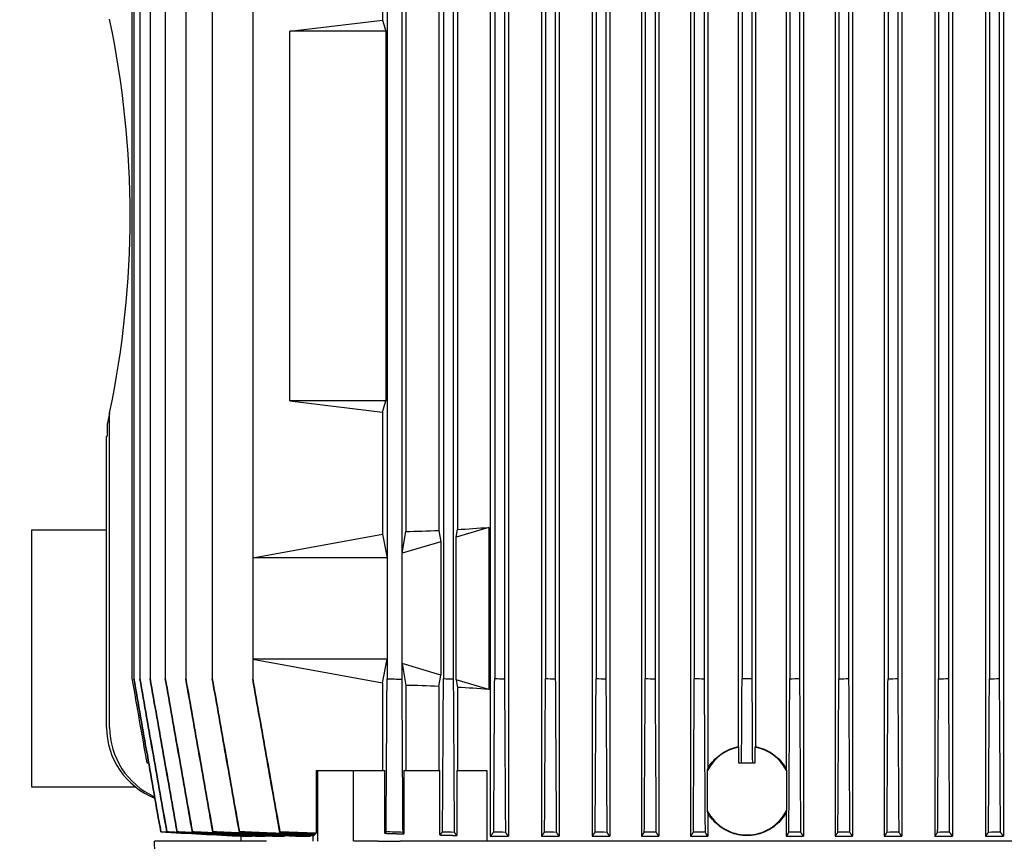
# Model space of a CAD drawing. Header units: inches. Extents: x 5 to 1128, y -85 to 748.
# Tile 308 of 656: x 406 to 421, y 592 to 605. Entities that reach past the tile are written whole.
import ezdxf

# ---------------------------------------------------------------- set-up
doc = ezdxf.new("R2010")
doc.units = ezdxf.units.IN
doc.header["$LTSCALE"] = 32
doc.header["$MEASUREMENT"] = 0
doc.layers.add('Dimension (ANSI)', color=7, linetype='Continuous', lineweight=25)
doc.layers.add('Visible (ANSI)', color=7, linetype='Continuous', lineweight=30)
doc.styles.add('Note Text (ANSI)', font='tahoma.ttf')
doc.dimstyles.new('SB Fraction-16 (ANSI)', dxfattribs={"dimscale": 32, "dimtxt": 0.125, "dimasz": 0.098425, "dimexe": 0.125, "dimexo": 0.0625, "dimgap": 0.031496, "dimtad": 0, "dimtih": 1, "dimtoh": 1, "dimdec": 4, "dimrnd": 1e-08, "dimzin": 0, "dimdsep": 46, "dimlunit": 5, "dimtxsty": 'Note Text (ANSI)', "dimcen": 0.09, "dimdle": 0.393701, "dimclrd": 256, "dimclre": 256, "dimclrt": 256, "dimadec": 0, "dimazin": 3, "dimtfac": 0.96, "dimtofl": 0, "dimtmove": 0, "dimatfit": 3, "dimfxl": 1, "dimfrac": 2, "dimtolj": 1, "dimtzin": 12, "dimlwd": -1, "dimlwe": -1, "dimarcsym": 0})

# ---------------------------------------------------------------- blocks, each defined once
blk = doc.blocks.new('*D19')
at = {"layer": 'Defpoints', "color": 0, "transparency": 16777216}
for p in [(484.781, 699.94), (324.685, 555.94), (484.781, 555.94)]:
    blk.add_point(p, dxfattribs=at)
at = {"layer": 'Dimension (ANSI)', "transparency": 16777216}
for p, q in [((482.781, 699.94), (320.685, 699.94)), ((324.685, 696.79), (324.685, 635.454)), ((324.685, 559.089), (324.685, 629.425)), ((482.781, 555.94), (320.685, 555.94))]:
    blk.add_line(p, q, dxfattribs=at)
for points in [[(324.16, 696.79), (325.21, 696.79), (324.685, 699.94)], [(324.16, 559.089), (325.21, 559.089), (324.685, 555.94)]]:
    blk.add_solid(points, dxfattribs=at)
at = {"layer": 'Dimension (ANSI)', "transparency": 16777216, "insert": (320.552, 634.446), "char_height": 4, "attachment_point": 1, "style": 'Note Text (ANSI)'}
blk.add_mtext('\\A1;144', dxfattribs=at)

msp = doc.modelspace()

# ---------------------------------------------------------------- linework, layer by layer
at = {"layer": 'Visible (ANSI)'}
for p, q in [((413.47639, 611.71537), (413.47639, 592.42403)), ((413.75855, 611.71537), (413.75855, 592.42403)), ((414.27036, 611.71537), (414.27036, 592.42403)), ((414.54769, 611.71537), (414.54769, 592.42403)), ((415.0595, 611.71537), (415.0595, 592.42403)), ((415.33353, 611.71537), (415.33353, 592.42403)), ((415.82566, 611.71537), (415.82566, 592.42403)), ((416.0976, 611.71537), (416.0976, 592.42403)), ((416.58973, 611.71537), (416.58973, 592.42403)), ((418.34653, 611.71537), (418.34653, 592.42403)), ((418.83866, 611.71537), (418.83866, 592.42403)), ((419.11061, 611.71537), (419.11061, 592.42403)), ((419.60273, 611.71537), (419.60273, 592.42403)), ((419.87677, 611.71537), (419.87677, 592.42403)), ((420.38858, 611.71537), (420.38858, 592.42403)), ((420.66591, 611.71537), (420.66591, 592.42403)), ((421.17772, 611.71537), (421.17772, 592.42403)), ((421.45987, 611.71537), (421.45987, 592.42403)), ((416.8605, 610.6602), (416.8605, 593.4792)), ((418.07577, 610.6602), (418.07577, 593.4792)), ((417.33294, 610.3216), (417.33294, 593.8178)), ((417.60333, 610.3216), (417.60333, 593.8178)), ((407.9012, 609.26443), (407.9012, 594.87498)), ((407.93105, 609.26413), (407.93105, 594.87528)), ((408.02453, 609.26387), (408.02453, 594.87553)), ((408.18405, 609.26368), (408.18405, 594.87572)), ((408.42086, 609.26356), (408.42086, 594.87584)), ((408.73934, 609.26352), (408.73934, 594.87588)), ((412.0983, 609.27317), (412.0983, 594.86623)), ((412.74763, 609.26359), (412.74763, 594.87581)), ((412.89971, 609.26767), (412.89971, 594.87173)), ((413.54419, 609.26352), (413.54419, 594.87588)), ((413.69627, 609.26691), (413.69627, 594.87249)), ((414.33503, 609.26356), (414.33503, 594.87584)), ((414.4871, 609.26626), (414.4871, 594.87315)), ((415.12192, 609.26368), (415.12192, 594.87572)), ((415.274, 609.26569), (415.274, 594.87372)), ((415.88652, 609.26387), (415.88652, 594.87553)), ((416.0386, 609.2652), (416.0386, 594.8742)), ((416.64952, 609.26413), (416.64952, 594.87528)), ((416.8016, 609.26478), (416.8016, 594.87462)), ((417.39209, 609.26443), (417.39209, 594.87498)), ((417.54417, 609.26443), (417.54417, 594.87498)), ((418.13467, 609.26478), (418.13467, 594.87462)), ((418.28674, 609.26413), (418.28674, 594.87528)), ((418.89767, 609.2652), (418.89767, 594.8742)), ((419.04975, 609.26387), (419.04975, 594.87553)), ((419.66227, 609.26569), (419.66227, 594.87372)), ((419.81435, 609.26368), (419.81435, 594.87572)), ((420.44916, 609.26626), (420.44916, 594.87315)), ((420.60124, 609.26356), (420.60124, 594.87584)), ((421.23999, 609.26691), (421.23999, 594.87249)), ((421.39207, 609.26352), (421.39207, 594.87588)), ((411.87018, 607.38466), (411.87018, 596.75474)), ((409.15143, 607.06289), (409.15143, 594.87581)), ((411.79967, 607.01542), (411.79967, 605.11728)), ((412.16356, 606.97501), (412.16356, 597.16439)), ((412.67537, 606.95919), (412.67537, 597.18021)), ((412.96458, 606.94448), (412.96458, 597.19492)), ((409.78034, 606.75654), (409.78034, 596.75474)), ((410.35727, 604.94372), (411.79967, 605.11728)), ((411.79967, 605.11728), (411.85004, 604.94372)), ((410.35727, 599.19569), (410.35727, 604.94372)), ((411.85004, 604.94372), (410.35727, 604.94372)), ((411.85004, 604.94372), (411.85004, 599.19569)), ((410.35727, 599.19569), (411.79967, 599.02212)), ((411.85004, 599.19569), (410.35727, 599.19569)), ((411.79967, 599.02212), (411.85004, 599.19569)), ((407.55493, 594.11695), (407.55493, 599.00827)), ((411.79967, 599.02212), (411.79967, 597.12398)), ((407.51884, 598.84135), (407.51884, 598.6445)), ((407.5075, 598.6445), (407.51884, 598.6445)), ((407.5075, 594.11695), (407.5075, 598.6445)), ((406.34313, 593.18978), (406.34313, 597.18978)), ((406.34313, 597.18978), (407.5075, 597.18978)), ((412.10299, 596.82432), (412.16356, 597.16439)), ((412.67537, 597.18021), (412.70876, 597.00536)), ((413.45348, 597.22792), (412.94331, 597.07545)), ((412.94331, 597.07545), (412.96458, 597.19492)), ((413.45348, 597.22792), (413.45348, 594.70676)), ((409.78034, 596.75474), (411.79967, 597.12398)), ((411.79967, 597.12398), (411.87018, 596.75474)), ((412.94331, 594.85923), (412.94331, 597.07545)), ((412.70876, 597.00536), (412.10299, 596.82432)), ((412.70876, 597.00536), (412.70876, 594.92932)), ((409.78034, 596.75474), (409.78034, 595.17994)), ((411.87018, 596.75474), (409.78034, 596.75474)), ((411.87018, 596.75474), (411.87018, 595.17994)), ((412.10299, 595.11036), (412.10299, 596.82432)), ((409.78034, 595.17994), (411.79967, 594.8107)), ((409.78034, 595.17994), (409.78034, 594.87349)), ((411.87018, 595.17994), (409.78034, 595.17994)), ((411.79967, 594.8107), (411.87018, 595.17994)), ((411.87018, 595.17994), (411.87018, 594.87349)), ((412.10299, 595.11036), (412.16356, 594.77029)), ((412.70876, 594.92932), (412.10299, 595.11036)), ((407.93105, 594.87528), (407.93105, 594.87462)), ((408.02453, 594.87553), (408.02453, 594.8742)), ((408.18405, 594.87572), (408.18405, 594.87372)), ((408.42086, 594.87584), (408.42086, 594.87315)), ((408.73934, 594.87588), (408.73934, 594.87249)), ((409.15143, 594.87581), (409.15143, 594.87173)), ((409.78034, 594.87349), (409.78034, 594.86623)), ((412.67537, 594.75446), (412.70876, 594.92932)), ((411.79967, 594.8107), (411.79967, 593.44765)), ((412.16356, 594.77029), (412.16356, 593.44765)), ((412.67537, 594.75446), (412.67537, 593.44765)), ((412.94331, 594.85923), (412.96458, 594.73976)), ((413.45348, 594.70676), (412.94331, 594.85923)), ((412.96458, 594.73976), (412.96458, 593.44765)), ((417.33916, 593.80949), (417.33916, 593.56576)), ((417.5971, 593.56576), (417.5971, 593.80949)), ((408.13206, 593.56576), (408.1618, 593.56576)), ((417.33916, 593.56576), (417.38403, 593.56576)), ((417.38403, 593.56576), (417.55223, 593.56576)), ((417.55223, 593.56576), (417.5971, 593.56576)), ((410.76963, 593.44765), (410.76963, 592.47004)), ((410.76963, 593.44765), (410.78681, 593.44765)), ((410.78681, 593.44765), (410.78681, 592.34529)), ((410.78681, 593.44765), (411.34359, 593.44765)), ((411.34359, 593.44765), (411.83564, 593.44765)), ((411.34359, 593.44765), (411.34359, 592.34529)), ((411.83564, 592.47004), (411.83564, 593.44765)), ((412.13248, 593.44765), (412.69217, 593.44765)), ((412.13248, 593.44765), (412.13248, 592.46061)), ((412.69217, 592.4438), (412.69217, 593.44765)), ((412.95485, 593.44765), (413.4202, 593.44765)), ((412.95485, 593.44765), (412.95485, 592.43638)), ((413.4202, 593.44765), (413.4202, 592.34529)), ((416.85349, 592.8214), (416.85349, 593.44398)), ((418.08278, 593.44398), (418.08278, 592.8214)), ((407.95707, 593.18978), (406.34313, 593.18978)), ((416.8605, 592.78619), (416.8605, 592.42403)), ((418.07577, 592.78619), (418.07577, 592.42403)), ((409.59412, 592.42526), (409.59412, 592.34529)), ((409.6176, 592.42403), (409.64327, 592.42403)), ((409.64327, 592.42772), (409.64327, 592.42403)), ((409.71431, 592.42403), (409.76733, 592.42403)), ((409.76733, 592.43023), (409.76733, 592.42403)), ((409.88898, 592.42403), (409.97156, 592.42403)), ((409.97156, 592.43313), (409.97156, 592.42403)), ((410.15574, 592.42403), (410.27269, 592.42403)), ((410.27269, 592.43584), (410.27269, 592.42403)), ((410.5227, 592.42403), (410.68093, 592.42403)), ((410.68093, 592.43859), (410.68093, 592.42403)), ((410.71429, 592.4371), (410.71429, 592.34529)), ((410.73972, 592.46143), (410.73972, 592.4438)), ((413.47639, 592.42403), (413.75855, 592.42403)), ((414.27036, 592.42403), (414.54769, 592.42403)), ((415.0595, 592.42403), (415.33353, 592.42403)), ((415.82566, 592.42403), (416.0976, 592.42403)), ((416.58973, 592.42403), (416.8605, 592.42403)), ((418.07577, 592.42403), (418.34653, 592.42403)), ((418.83866, 592.42403), (419.11061, 592.42403)), ((419.60273, 592.42403), (419.87677, 592.42403)), ((420.38858, 592.42403), (420.66591, 592.42403)), ((421.17772, 592.42403), (421.45987, 592.42403)), ((409.99555, 592.34529), (408.25141, 592.34529)), ((408.26584, 591.79411), (408.25141, 592.34529)), ((409.99555, 592.34529), (409.99714, 592.34529)), ((411.72951, 592.34529), (411.35377, 592.34529)), ((411.72951, 592.34529), (412.07291, 592.34529)), ((422.86336, 592.34529), (412.07291, 592.34529))]:
    msp.add_line(p, q, dxfattribs=at)
for centre, radius, start, end in [((392.9891, 602.0697), 14.88408, 348.130396, 11.869604), ((420.68701, 868.14226), 273.41096, 268.1520335, 268.1998614), ((419.1243, 829.59806), 234.80884, 268.4438347, 268.4809565), ((418.3188, 805.80949), 210.98765, 268.7032984, 268.7446066), ((417.86379, 789.7263), 194.88241, 268.9624816, 269.0071995), ((417.62161, 778.88113), 184.02239, 269.2216916, 269.2690452), ((417.51133, 772.05523), 177.18715, 269.4745885, 269.5237664), ((417.47321, 768.22215), 173.34883, 269.7277512, 269.7780166), ((417.46813, 767.02342), 172.14846, 269.9746923, 270.0253077), ((417.46306, 768.22215), 173.34883, 270.2219834, 270.2722488), ((417.42493, 772.05523), 177.18715, 270.4762336, 270.5254115), ((417.31466, 778.88112), 184.02238, 270.7309548, 270.7783084), ((417.07248, 789.72629), 194.8824, 270.9928005, 271.0375184), ((416.61747, 805.80948), 210.98763, 271.2553934, 271.2967016), ((417.46813, 593.13269), 0.68898, 100.788848, 153.13993), ((417.46813, 593.13269), 0.68898, 26.86007, 79.211152), ((417.46813, 593.13269), 0.68898, 206.86007, 333.13993)]:
    msp.add_arc(centre, radius, start, end, dxfattribs=at)
for centre, major_axis, ratio, start_param, end_param in [((417.46813, 599.27197), (-7.86896, -1.54437), 0.18267581, 0.79578081, 0.88056218), ((417.46813, 599.27197), (-7.86896, -1.54437), 0.18267581, 0.92607715, 0.99993589), ((417.46813, 592.66271), (-7.86896, 1.54437), 0.18267581, 5.40262312, 5.4874045), ((417.46813, 592.66271), (-7.86896, 1.54437), 0.18267581, 5.28324942, 5.35710816), ((408.68901, 594.11695), (-1.18151, 0), 0.99965732, 0, 1.19787667), ((408.73724, 594.11695), (-1.18232, 0), 0.99897186, 0, 1.15041197), ((451.69573, 759.2782), (-43.34467, -166.78903), 0.00001417, 0.00381259, 0.00486544), ((450.5775, 763.70069), (-42.13428, -171.21648), 0.00011972, 0.008279, 0.00930808), ((448.40587, 771.49987), (-39.80568, -179.02447), 0.0004194, 0.01274728, 0.01373678), ((444.50961, 783.6754), (-35.67718, -191.21396), 0.0010571, 0.01731971, 0.01825278), ((437.82432, 801.19745), (-28.6813, -208.75665), 0.00219871, 0.02184936, 0.02271084), ((426.25523, 825.84607), (-16.71382, -233.43573), 0.00407914, 0.02626653, 0.02704234), ((419.06089, 825.84607), (-233.65248, -13.34579), 0.99743829, 1.48684372, 1.48761953), ((418.31463, 801.19744), (-210.69023, -3.40343), 0.990691, 1.53208353, 1.53294501), ((417.87054, 783.6754), (-194.51062, -1.12104), 0.98303461, 1.54687801, 1.54781108), ((417.62642, 771.49987), (-183.39609, -0.35438), 0.97616102, 1.5551733, 1.5561628), ((417.51305, 763.70069), (-176.32462, -0.08834), 0.97102976, 1.56100174, 1.56203082), ((417.47343, 759.2782), (-172.32917, -0.00971), 0.96785145, 1.5658756, 1.56692848), ((417.46284, 759.2782), (-172.32917, 0.00971), 0.96785145, 1.57466417, 1.57571706), ((417.42322, 763.70069), (-176.32462, 0.08834), 0.97102976, 1.57956183, 1.58059092), ((417.30985, 771.49987), (-183.39609, 0.35438), 0.97616102, 1.58542985, 1.58641935), ((417.06573, 783.6754), (-194.51062, 1.12104), 0.98303462, 1.59378157, 1.59471465), ((416.62164, 801.19745), (-210.69023, 3.40343), 0.990691, 1.60864765, 1.60950912)]:
    msp.add_ellipse(centre, major_axis=major_axis, ratio=ratio, start_param=start_param, end_param=end_param, dxfattribs=at)
for points, weights, degree in [([(407.55493, 599.00827), (407.54322, 598.95256), (407.53119, 598.89692), (407.51884, 598.84135)], [1, 0.999989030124, 0.999989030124, 1], 3), ([(416.85349, 593.44398), (416.8568, 593.46154), (416.8605, 593.4792)], [1.00322027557, 1.00194409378, 1.00052735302], 2), ([(418.07577, 593.4792), (418.07946, 593.46154), (418.08278, 593.44398)], [1.00052735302, 1.00194409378, 1.00322027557], 2), ([(416.8605, 592.78619), (416.8568, 592.80384), (416.85349, 592.8214)], [1.00052735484, 1.0019440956, 1.00322027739], 2), ([(418.08278, 592.8214), (418.07946, 592.80384), (418.07577, 592.78619)], [1.00322027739, 1.0019440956, 1.00052735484], 2), ([(409.64327, 592.42403), (409.04599, 592.45502), (408.35159, 592.49114)], [1.19349800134, 1.12011985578, 1.04519705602], 2), ([(408.44483, 592.49004), (409.12658, 592.45455), (409.71431, 592.42403)], [1.04861019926, 1.12292628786, 1.19580139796], 2), ([(409.76733, 592.42403), (409.1563, 592.45512), (408.44524, 592.49159)], [1.17956896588, 1.11214837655, 1.04225916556], 2), ([(408.60438, 592.48974), (409.29404, 592.45434), (409.88898, 592.42403)], [1.0465335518, 1.1150242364, 1.18120697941], 2), ([(409.97156, 592.42403), (409.3403, 592.45518), (408.60497, 592.49207)], [1.16745672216, 1.10516338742, 1.03946167], 2), ([(408.84127, 592.48947), (409.54679, 592.45408), (410.15574, 592.42403)], [1.0444117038, 1.10787831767, 1.16816423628], 2), ([(410.27269, 592.42403), (409.61225, 592.45517), (408.84206, 592.49261)], [1.15652631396, 1.09885480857, 1.03670498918], 2), ([(409.15989, 592.48924), (409.89119, 592.45377), (410.5227, 592.42403)], [1.0422886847, 1.10154062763, 1.15666365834], 2), ([(410.68093, 592.42403), (409.97965, 592.45506), (409.16084, 592.49319)], [1.14680766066, 1.09331136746, 1.03403279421], 2), ([(409.57219, 592.48907), (410.18517, 592.46068), (410.73054, 592.43638)], [1.03952749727, 1.08335399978, 1.12391584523], 2), ([(410.73972, 592.4438), (410.1884, 592.46677), (409.57327, 592.49384)], [1.10570106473, 1.07030953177, 1.03141966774], 2), ([(410.73054, 592.43638), (410.73509, 592.43998), (410.73972, 592.4438)], [1.12922777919, 1.12408065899, 1.11866819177], 2), ([(410.75926, 592.46061), (410.76439, 592.46519), (410.76963, 592.47004)], [1.06384136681, 1.05786121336, 1.05160544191], 2), ([(411.83564, 592.47004), (411.9856, 592.46519), (412.13248, 592.46061)], [1.05160544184, 1.05786121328, 1.06384136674], 2), ([(412.7329, 592.49384), (412.71142, 592.46677), (412.69217, 592.4438)], [1.03141966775, 1.07030953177, 1.10570106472], 2), ([(412.69217, 592.4438), (412.82465, 592.43998), (412.95485, 592.43638)], [1.11866819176, 1.12408065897, 1.12922777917], 2), ([(412.95485, 592.43638), (412.93581, 592.46068), (412.9144, 592.48907)], [1.12391584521, 1.08335399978, 1.03952749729], 2), ([(413.52948, 592.49319), (413.50088, 592.45506), (413.47639, 592.42403)], [1.03403279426, 1.09331136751, 1.14680766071], 2), ([(413.75855, 592.42403), (413.7365, 592.45377), (413.71096, 592.48924)], [1.15666365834, 1.10154062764, 1.0422886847], 2), ([(414.32032, 592.49261), (414.29342, 592.45517), (414.27036, 592.42403)], [1.03670498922, 1.09885480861, 1.156526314], 2), ([(414.54769, 592.42403), (414.52642, 592.45408), (414.50178, 592.48947)], [1.16816423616, 1.10787831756, 1.04441170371], 2), ([(415.10722, 592.49207), (415.08154, 592.45518), (415.0595, 592.42403)], [1.03946167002, 1.10516338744, 1.16745672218], 2), ([(415.33353, 592.42403), (415.31276, 592.45434), (415.28867, 592.48974)], [1.18120697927, 1.11502423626, 1.04653355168], 2), ([(415.87183, 592.49159), (415.847, 592.45512), (415.82566, 592.42403)], [1.04225916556, 1.11214837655, 1.17956896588], 2), ([(416.0976, 592.42403), (416.07708, 592.45455), (416.05327, 592.49004)], [1.19580139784, 1.12292628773, 1.04861019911], 2), ([(416.63484, 592.49114), (416.61059, 592.45502), (416.58973, 592.42403)], [1.04519705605, 1.12011985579, 1.19349800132], 2), ([(418.34653, 592.42403), (418.32568, 592.45502), (418.30143, 592.49114)], [1.19349800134, 1.12011985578, 1.04519705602], 2), ([(418.88299, 592.49004), (418.85918, 592.45455), (418.83866, 592.42403)], [1.04861019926, 1.12292628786, 1.19580139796], 2), ([(419.11061, 592.42403), (419.08927, 592.45512), (419.06444, 592.49159)], [1.17956896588, 1.11214837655, 1.04225916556], 2), ([(419.64759, 592.48974), (419.62351, 592.45434), (419.60273, 592.42403)], [1.0465335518, 1.1150242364, 1.18120697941], 2), ([(419.87677, 592.42403), (419.85472, 592.45518), (419.82905, 592.49207)], [1.16745672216, 1.10516338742, 1.03946167], 2), ([(420.43448, 592.48947), (420.40984, 592.45408), (420.38858, 592.42403)], [1.0444117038, 1.10787831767, 1.16816423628], 2), ([(420.66591, 592.42403), (420.64284, 592.45517), (420.61595, 592.49261)], [1.15652631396, 1.09885480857, 1.03670498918], 2), ([(421.22531, 592.48924), (421.19977, 592.45377), (421.17772, 592.42403)], [1.0422886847, 1.10154062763, 1.15666365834], 2), ([(421.45987, 592.42403), (421.43538, 592.45506), (421.40679, 592.49319)], [1.14680766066, 1.09331136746, 1.03403279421], 2)]:
    msp.add_rational_spline(points, weights, degree=degree, dxfattribs=at)
for points, knots in [([(407.9012, 594.87498), (407.93968, 594.65677), (407.97815, 594.43857), (408.05511, 594.00217), (408.09358, 593.78397), (408.13206, 593.56576)], [0, 0, 0, 0, 1.68837967, 1.68837967, 3.37675935, 3.37675935, 3.37675935, 3.37675935]), ([(408.35139, 592.49038), (408.28133, 592.88775), (408.21128, 593.28513), (408.07117, 594.07988), (408.00111, 594.47725), (407.93105, 594.87462)], [0, 0, 0, 0, 3.07473866, 3.07473866, 6.14947431, 6.14947431, 6.14947431, 6.14947431]), ([(408.02453, 594.87553), (408.09465, 594.4782), (408.16477, 594.08088), (408.305, 593.28623), (408.37512, 592.88891), (408.44524, 592.49159)], [0, 0, 0, 0, 3.07444802, 3.07444802, 6.14889604, 6.14889604, 6.14889604, 6.14889604]), ([(408.44483, 592.49004), (408.3748, 592.88739), (408.30475, 593.28478), (408.16465, 594.07947), (408.09459, 594.47685), (408.02453, 594.8742)], [0, 0, 0, 0, 3.07453993, 3.07453993, 6.14907395, 6.14907395, 6.14907395, 6.14907395]), ([(408.18405, 594.87572), (408.25421, 594.47845), (408.32437, 594.08116), (408.46468, 593.28663), (408.53483, 592.88934), (408.60497, 592.49207)], [0, 0, 0, 0, 3.07408921, 3.07408921, 6.14818069, 6.14818069, 6.14818069, 6.14818069]), ([(408.60438, 592.48974), (408.53435, 592.88706), (408.4643, 593.28441), (408.32419, 594.07905), (408.25412, 594.4764), (408.18405, 594.87372)], [0, 0, 0, 0, 3.07434214, 3.07434214, 6.14867972, 6.14867972, 6.14867972, 6.14867972]), ([(408.42086, 594.87584), (408.49108, 594.47864), (408.56129, 594.08143), (408.70169, 593.28703), (408.77188, 592.88981), (408.84206, 592.49261)], [0, 0, 0, 0, 3.07363819, 3.07363819, 6.14727905, 6.14727905, 6.14727905, 6.14727905]), ([(408.84127, 592.48947), (408.77124, 592.88675), (408.70119, 593.28404), (408.56106, 594.07859), (408.49097, 594.47588), (408.42086, 594.87315)], [0, 0, 0, 0, 3.07400873, 3.07400873, 6.14801435, 6.14801435, 6.14801435, 6.14801435]), ([(408.73934, 594.87588), (408.80962, 594.47877), (408.87989, 594.08166), (409.02039, 593.28743), (409.09062, 592.89031), (409.16084, 592.49319)], [0, 0, 0, 0, 3.07303087, 3.07303087, 6.14606472, 6.14606472, 6.14606472, 6.14606472]), ([(409.15989, 592.48924), (409.08986, 592.88646), (409.01979, 593.28368), (408.87961, 594.07809), (408.80949, 594.4753), (408.73934, 594.87249)], [0, 0, 0, 0, 3.07352424, 3.07352424, 6.14704694, 6.14704694, 6.14704694, 6.14704694]), ([(409.15143, 594.87581), (409.22178, 594.47883), (409.29212, 594.08183), (409.43273, 593.28785), (409.50301, 592.89084), (409.57327, 592.49384)], [0, 0, 0, 0, 3.0722279, 3.0722279, 6.14445907, 6.14445907, 6.14445907, 6.14445907]), ([(409.57219, 592.48907), (409.50213, 592.88619), (409.43204, 593.28331), (409.29179, 594.07753), (409.22163, 594.47463), (409.15143, 594.87173)], [0.00000001, 0.00000001, 0.00000001, 0.00000001, 3.07285421, 3.07285421, 6.14570848, 6.14570848, 6.14570848, 6.14570848]), ([(409.78034, 594.87349), (409.85083, 594.47667), (409.92128, 594.07985), (410.06212, 593.28619), (410.1325, 592.88936), (410.20286, 592.49252)], [0, 0, 0, 0, 3.07114779, 3.07114779, 6.14230411, 6.14230411, 6.14230411, 6.14230411]), ([(410.20116, 592.48446), (410.13111, 592.88144), (410.06102, 593.2784), (409.92075, 594.07233), (409.85057, 594.46928), (409.78034, 594.86623)], [0, 0, 0, 0, 3.07176687, 3.07176687, 6.14353477, 6.14353477, 6.14353477, 6.14353477]), ([(411.85543, 592.49252), (411.85789, 592.88936), (411.86034, 593.28619), (411.86526, 594.07985), (411.86772, 594.47667), (411.87018, 594.87349)], [0, 0, 0, 0, 3.07114256, 3.07114256, 6.1422854, 6.1422854, 6.1422854, 6.1422854]), ([(412.0983, 594.86623), (412.10075, 594.46928), (412.1032, 594.07233), (412.1081, 593.2784), (412.11055, 592.88144), (412.11299, 592.48446)], [0, 0, 0, 0, 3.07176081, 3.07176081, 6.14350714, 6.14350714, 6.14350714, 6.14350714]), ([(412.7329, 592.49384), (412.73535, 592.89084), (412.73781, 593.28785), (412.74272, 594.08183), (412.74517, 594.47883), (412.74763, 594.87581)], [0, 0, 0, 0, 3.07222542, 3.07222542, 6.1444506, 6.1444506, 6.1444506, 6.1444506]), ([(412.89971, 594.87173), (412.90216, 594.47463), (412.90461, 594.07753), (412.90951, 593.28331), (412.91195, 592.88619), (412.9144, 592.48907)], [0, 0, 0, 0, 3.07285271, 3.07285271, 6.14569819, 6.14569819, 6.14569819, 6.14569819]), ([(413.52948, 592.49319), (413.53193, 592.89031), (413.53438, 593.28743), (413.53929, 594.08166), (413.54174, 594.47877), (413.54419, 594.87588)], [0, 0, 0, 0, 3.07302923, 3.07302923, 6.14605706, 6.14605706, 6.14605706, 6.14605706]), ([(413.69627, 594.87249), (413.69872, 594.4753), (413.70117, 594.07809), (413.70607, 593.28368), (413.70851, 592.88646), (413.71096, 592.48924)], [0, 0, 0, 0, 3.07352276, 3.07352276, 6.14703966, 6.14703966, 6.14703966, 6.14703966]), ([(414.32032, 592.49261), (414.32277, 592.88981), (414.32522, 593.28703), (414.33012, 594.08143), (414.33257, 594.47864), (414.33503, 594.87584)], [0, 0, 0, 0, 3.0736375, 3.0736375, 6.14727247, 6.14727247, 6.14727247, 6.14727247]), ([(414.4871, 594.87315), (414.48955, 594.47588), (414.492, 594.07859), (414.49689, 593.28404), (414.49934, 592.88675), (414.50178, 592.48947)], [0, 0, 0, 0, 3.07400735, 3.07400735, 6.14801057, 6.14801057, 6.14801057, 6.14801057]), ([(415.10722, 592.49207), (415.10967, 592.88934), (415.11212, 593.28663), (415.11702, 594.08117), (415.11947, 594.47845), (415.12192, 594.87572)], [0, 0, 0, 0, 3.0740895, 3.0740895, 6.14817556, 6.14817556, 6.14817556, 6.14817556]), ([(415.274, 594.87372), (415.27644, 594.4764), (415.27889, 594.07905), (415.28378, 593.28441), (415.28623, 592.88706), (415.28867, 592.48974)], [0, 0, 0, 0, 3.07434109, 3.07434109, 6.14868004, 6.14868004, 6.14868004, 6.14868004]), ([(415.87183, 592.49159), (415.87428, 592.88891), (415.87672, 593.28623), (415.88162, 594.08088), (415.88407, 594.47821), (415.88652, 594.87553)], [0, 0, 0, 0, 3.07444941, 3.07444941, 6.14889604, 6.14889604, 6.14889604, 6.14889604]), ([(416.0386, 594.8742), (416.04104, 594.47685), (416.04349, 594.07947), (416.04838, 593.28477), (416.05083, 592.88739), (416.05327, 592.49004)], [0, 0, 0, 0, 3.07453979, 3.07453979, 6.14907961, 6.14907961, 6.14907961, 6.14907961]), ([(416.63484, 592.49114), (416.63728, 592.8885), (416.64218, 593.68321), (416.64708, 594.47792), (416.64952, 594.87528)], [0, 0, 0, 0, 3.07465094, 6.14929886, 6.14929886, 6.14929886, 6.14929886]), ([(416.8016, 594.87462), (416.80405, 594.47725), (416.80649, 594.07987), (416.81139, 593.28513), (416.81383, 592.88775), (416.81628, 592.49038)], [0, 0, 0, 0, 3.07473715, 3.07473715, 6.14947431, 6.14947431, 6.14947431, 6.14947431]), ([(417.38403, 593.56576), (417.38538, 593.78397), (417.38672, 594.00217), (417.38941, 594.43857), (417.39075, 594.65677), (417.39209, 594.87498)], [0.000001, 0.000001, 0.000001, 0.000001, 1.68838067, 1.68838067, 3.37676035, 3.37676035, 3.37676035, 3.37676035]), ([(417.54417, 594.87498), (417.54551, 594.65677), (417.54686, 594.43857), (417.54955, 594.00217), (417.55089, 593.78397), (417.55223, 593.56576)], [0, 0, 0, 0, 1.68837967, 1.68837967, 3.37675935, 3.37675935, 3.37675935, 3.37675935]), ([(418.11999, 592.49038), (418.12243, 592.88775), (418.12488, 593.28513), (418.12977, 594.07988), (418.13222, 594.47725), (418.13467, 594.87462)], [0, 0, 0, 0, 3.07473866, 3.07473866, 6.14947431, 6.14947431, 6.14947431, 6.14947431]), ([(418.88299, 592.49004), (418.88544, 592.88739), (418.88788, 593.28478), (418.89278, 594.07947), (418.89522, 594.47685), (418.89767, 594.8742)], [0, 0, 0, 0, 3.07453993, 3.07453993, 6.14907395, 6.14907395, 6.14907395, 6.14907395]), ([(419.04975, 594.87553), (419.0522, 594.4782), (419.05464, 594.08088), (419.05954, 593.28623), (419.06199, 592.88891), (419.06444, 592.49159)], [0, 0, 0, 0, 3.07444802, 3.07444802, 6.14889604, 6.14889604, 6.14889604, 6.14889604]), ([(419.64759, 592.48974), (419.65004, 592.88706), (419.65248, 593.28441), (419.65738, 594.07905), (419.65982, 594.4764), (419.66227, 594.87372)], [0, 0, 0, 0, 3.07434214, 3.07434214, 6.14867972, 6.14867972, 6.14867972, 6.14867972]), ([(419.81435, 594.87572), (419.8168, 594.47845), (419.81925, 594.08116), (419.82415, 593.28663), (419.8266, 592.88934), (419.82905, 592.49207)], [0, 0, 0, 0, 3.07408921, 3.07408921, 6.14818069, 6.14818069, 6.14818069, 6.14818069]), ([(420.43448, 592.48947), (420.43693, 592.88675), (420.43937, 593.28404), (420.44427, 594.07859), (420.44671, 594.47588), (420.44916, 594.87315)], [0, 0, 0, 0, 3.07400873, 3.07400873, 6.14801435, 6.14801435, 6.14801435, 6.14801435]), ([(420.60124, 594.87584), (420.60369, 594.47864), (420.60614, 594.08143), (420.61105, 593.28703), (420.6135, 592.88981), (420.61595, 592.49261)], [0, 0, 0, 0, 3.07363819, 3.07363819, 6.14727905, 6.14727905, 6.14727905, 6.14727905]), ([(421.22531, 592.48924), (421.22775, 592.88646), (421.2302, 593.28368), (421.2351, 594.07809), (421.23754, 594.4753), (421.23999, 594.87249)], [0, 0, 0, 0, 3.07352424, 3.07352424, 6.14704694, 6.14704694, 6.14704694, 6.14704694]), ([(421.39207, 594.87588), (421.39453, 594.47877), (421.39698, 594.08166), (421.40189, 593.28743), (421.40434, 592.89031), (421.40679, 592.49319)], [0, 0, 0, 0, 3.07303087, 3.07303087, 6.14606472, 6.14606472, 6.14606472, 6.14606472]), ([(416.8605, 593.4792), (416.86902, 593.49407), (416.87806, 593.50859), (416.91331, 593.56081), (416.9425, 593.59582), (417.00466, 593.65774), (417.03975, 593.68679), (417.11615, 593.73797), (417.15746, 593.76012), (417.24337, 593.79558), (417.28803, 593.80898), (417.33294, 593.8178)], [-4.4735516, -4.4735516, -4.4735516, -4.4735516, -4.34983194, -4.34983194, -4.01511877, -4.01511877, -3.68058551, -3.68058551, -3.34605225, -3.34605225, -3.01334343, -3.01334343, -3.01334343, -3.01334343]), ([(417.60333, 593.8178), (417.64824, 593.80898), (417.6929, 593.79558), (417.77881, 593.76012), (417.82012, 593.73797), (417.89652, 593.68679), (417.93161, 593.65774), (417.99377, 593.59582), (418.02296, 593.56081), (418.0582, 593.50859), (418.06724, 593.49407), (418.07577, 593.4792)], [-2.34062802, -2.34062802, -2.34062802, -2.34062802, -2.0079192, -2.0079192, -1.67338594, -1.67338594, -1.33885267, -1.33885267, -1.0041395, -1.0041395, -0.88041985, -0.88041985, -0.88041985, -0.88041985]), ([(418.07577, 592.78619), (418.06724, 592.77132), (418.0582, 592.7568), (418.02296, 592.70457), (417.99377, 592.66957), (417.93161, 592.60764), (417.89652, 592.5786), (417.82012, 592.52742), (417.77881, 592.50527), (417.69266, 592.4697), (417.64775, 592.45626), (417.55743, 592.43862), (417.51203, 592.43443), (417.42423, 592.43443), (417.37883, 592.43862), (417.28852, 592.45626), (417.24361, 592.4697), (417.15746, 592.50527), (417.11615, 592.52742), (417.03975, 592.5786), (417.00466, 592.60764), (416.9425, 592.66957), (416.91331, 592.70457), (416.87806, 592.7568), (416.86902, 592.77132), (416.8605, 592.78619)], [-9.82752304, -9.82752304, -9.82752304, -9.82752304, -9.70380339, -9.70380339, -9.36909022, -9.36909022, -9.03455696, -9.03455696, -8.70002369, -8.70002369, -8.36549043, -8.36549043, -8.03095717, -8.03095717, -7.69642391, -7.69642391, -7.36189064, -7.36189064, -7.02735738, -7.02735738, -6.69282412, -6.69282412, -6.35811095, -6.35811095, -6.23439129, -6.23439129, -6.23439129, -6.23439129]), ([(410.20286, 592.49252), (410.20257, 592.49115), (410.20229, 592.4898), (410.20172, 592.48711), (410.20144, 592.48578), (410.20116, 592.48446)], [-0.654581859, -0.654581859, -0.654581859, -0.654581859, -0.327309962, -0.327309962, -0.000038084, -0.000038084, -0.000038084, -0.000038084]), ([(412.11299, 592.48446), (412.07007, 592.48578), (412.02714, 592.48711), (411.94128, 592.4898), (411.89836, 592.49115), (411.85543, 592.49252)], [-0.65456639, -0.65456639, -0.65456639, -0.65456639, -0.327294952, -0.327294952, -0.00002352, -0.00002352, -0.00002352, -0.00002352])]:
    msp.add_open_spline(points, degree=3, knots=knots, dxfattribs=at)
for points in [[(407.93105, 594.87528), (408.00114, 594.47792), (408.14132, 593.68321), (408.2815, 592.8885), (408.35159, 592.49114)], [(418.28674, 594.87528), (418.28919, 594.47792), (418.29409, 593.68321), (418.29898, 592.8885), (418.30143, 592.49114)], [(417.33294, 593.8178), (417.33501, 593.81504), (417.33709, 593.81227), (417.33916, 593.80949)], [(417.5971, 593.80949), (417.59918, 593.81227), (417.60125, 593.81504), (417.60333, 593.8178)], [(408.35139, 592.49038), (408.77346, 592.46826), (409.19553, 592.44615), (409.6176, 592.42403)], [(410.20116, 592.48446), (410.38719, 592.47641), (410.57322, 592.46845), (410.75926, 592.46061)], [(410.76963, 592.47004), (410.5807, 592.47739), (410.39177, 592.48489), (410.20286, 592.49252)], [(411.85543, 592.49252), (411.84883, 592.48489), (411.84224, 592.47739), (411.83564, 592.47004)], [(412.13248, 592.46061), (412.12599, 592.46845), (412.11949, 592.47641), (412.11299, 592.48446)], [(416.8605, 592.42403), (416.84576, 592.44615), (416.83102, 592.46826), (416.81628, 592.49038)], [(418.11999, 592.49038), (418.10525, 592.46826), (418.09051, 592.44615), (418.07577, 592.42403)]]:
    msp.add_open_spline(points, degree=3, dxfattribs=at)

# ---------------------------------------------------------------- dimensions: what is measured, and where the dimension line sits
at = {"layer": 'Dimension (ANSI)'}
dim = msp.add_linear_dim(base=(324.68489, 555.93978), p1=(484.78063, 699.93978), p2=(484.78063, 555.93978), angle=90, dimstyle='SB Fraction-16 (ANSI)', override={"dimgap": 0.031496, "dimdec": 4, "dimtol": 0, "dimlim": 0, "dimtp": 0, "dimtm": 0, "dimtdec": 2, "dimatfit": 1}, dxfattribs=at)
dim.commit()
dim.dimension.update_dxf_attribs({"geometry": '*D19', "text_midpoint": (324.68489, 632.43978), "dimtype": 160})

doc.saveas('drawing.dxf')
